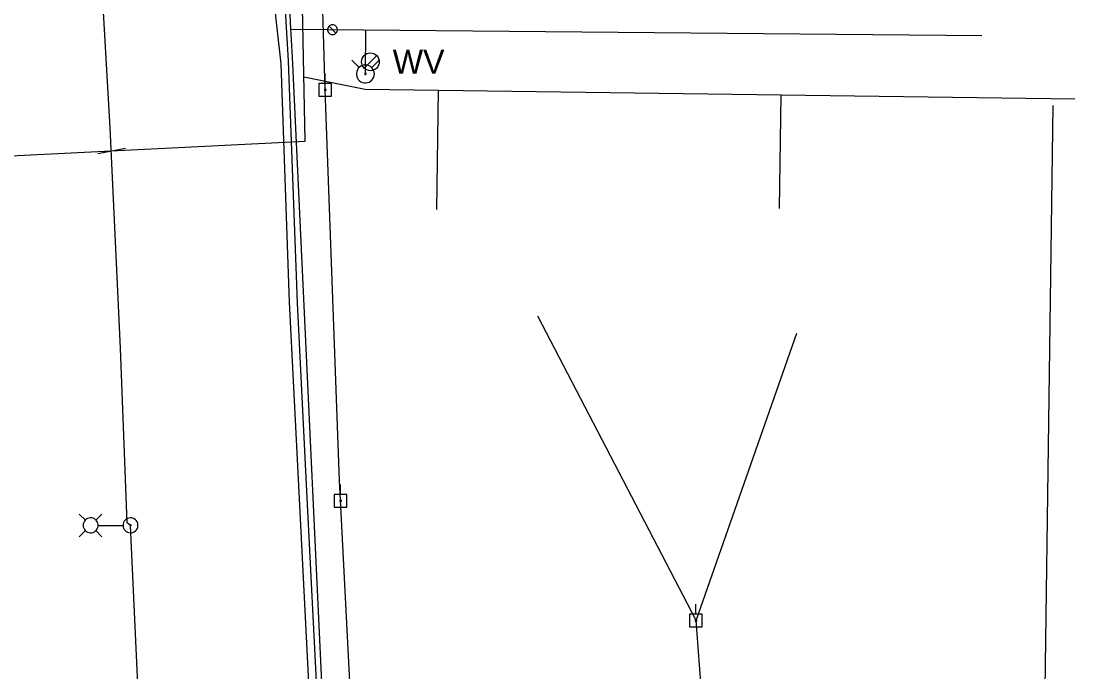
# Model space of a CAD drawing. Extents: x 596028 to 606371, y 330010 to 403088.
# Drawn here: x 604941.1 to 605247.7, y 334511.9 to 334701.3 of the extents above; entities that cross this region are included whole.
import ezdxf

# ---------------------------------------------------------------- set-up
doc = ezdxf.new("R2010")
doc.units = 0
for name, color, linetype in [('E_LTG', 7, 'Continuous'), ('E_LTG_CID', 7, 'Continuous'), ('E_UTL_EPowerPole', 7, 'Continuous'), ('E_UTL_G_UG', 7, 'Continuous'), ('E_UTL_Overhead', 7, 'Continuous'), ('E_UTL_W', 7, 'Continuous'), ('E_UTL_W_UG', 7, 'Continuous'), ('E_UTL_WHydrant', 7, 'Continuous')]:
    doc.layers.add(name, color=color, linetype=linetype)

msp = doc.modelspace()

# ---------------------------------------------------------------- linework, layer by layer
at = {"layer": 'E_LTG'}
for points in [[(604959.78, 334556.06), (604958.01, 334557.84)], [(604959.13, 334554.54), (604959.17, 334554.13), (604959.29, 334553.73), (604959.48, 334553.36), (604959.73, 334553.04), (604960.04, 334552.77), (604960.4, 334552.56), (604960.79, 334552.43), (604961.2, 334552.37), (604961.62, 334552.39), (604962.02, 334552.48), (604962.39, 334552.66), (604962.73, 334552.9), (604963.02, 334553.2), (604963.24, 334553.54), (604963.39, 334553.93), (604963.47, 334554.33), (604963.47, 334554.75), (604963.39, 334555.15), (604963.24, 334555.54), (604963.02, 334555.89), (604962.73, 334556.19), (604962.39, 334556.42), (604962.02, 334556.6), (604961.62, 334556.69), (604961.2, 334556.71), (604960.79, 334556.66), (604960.4, 334556.52), (604960.04, 334556.31), (604959.73, 334556.04), (604959.48, 334555.72), (604959.29, 334555.35), (604959.17, 334554.95), (604959.13, 334554.54)], [(604962.83, 334556.06), (604964.61, 334557.84)], [(604970.73, 334554.54), (604970.77, 334554.13), (604970.89, 334553.73), (604971.08, 334553.36), (604971.34, 334553.04), (604971.65, 334552.77), (604972.01, 334552.56), (604972.4, 334552.43), (604972.81, 334552.37), (604973.22, 334552.39), (604973.62, 334552.48), (604974, 334552.66), (604974.33, 334552.9), (604974.62, 334553.2), (604974.84, 334553.54), (604975, 334553.93), (604975.08, 334554.33), (604975.08, 334554.75), (604975, 334555.15), (604974.84, 334555.54), (604974.62, 334555.89), (604974.33, 334556.19), (604974, 334556.42), (604973.62, 334556.6), (604973.22, 334556.69), (604972.81, 334556.71), (604972.4, 334556.66), (604972.01, 334556.52), (604971.65, 334556.31), (604971.34, 334556.04), (604971.08, 334555.72), (604970.89, 334555.35), (604970.77, 334554.95), (604970.73, 334554.54)], [(604959.78, 334553.02), (604958.01, 334551.24)], [(604962.83, 334553.02), (604964.61, 334551.24)], [(604963.52, 334554.54), (604970.7, 334554.54)], [(604972.74, 334554.54), (604972.75, 334554.51), (604972.76, 334554.48), (604972.77, 334554.45), (604972.79, 334554.43), (604972.81, 334554.41), (604972.84, 334554.39), (604972.87, 334554.38), (604972.9, 334554.37), (604972.93, 334554.38), (604972.96, 334554.38), (604972.99, 334554.4), (604973.02, 334554.42), (604973.04, 334554.44), (604973.06, 334554.46), (604973.07, 334554.49), (604973.08, 334554.53), (604973.08, 334554.56), (604973.07, 334554.59), (604973.06, 334554.62), (604973.04, 334554.64), (604973.02, 334554.67), (604972.99, 334554.68), (604972.96, 334554.7), (604972.93, 334554.71), (604972.9, 334554.71), (604972.87, 334554.7), (604972.84, 334554.69), (604972.81, 334554.68), (604972.79, 334554.66), (604972.77, 334554.63), (604972.76, 334554.6), (604972.75, 334554.57), (604972.74, 334554.54)]]:
    msp.add_lwpolyline(points, dxfattribs=at)
at = {"layer": 'E_LTG_CID'}
msp.add_lwpolyline([(605010.35, 333891.22), (605002.22, 333986.67), (604999.56, 334013), (604995.2, 334088.09), (604992.37, 334163.31), (604990.63, 334201.5), (604987.81, 334245.82), (604984.57, 334308.11), (604981.59, 334376.96), (604977.46, 334456.81), (604974.81, 334512.43), (604972.91, 334554.54), (604971.93, 334555.31), (604969.99, 334606.09), (604967.03, 334670.29), (604963.28, 334734.35)], dxfattribs=at)
at = {"layer": 'E_UTL_EPowerPole'}
for points in [[(605029.52, 334683.16), (605029.52, 334686.07)], [(605031.36, 334683.16), (605027.68, 334683.16)], [(605027.68, 334683.16), (605027.68, 334679.47)], [(605029.79, 334681.31), (605029.79, 334681.36), (605029.77, 334681.4), (605029.75, 334681.44), (605029.73, 334681.48), (605029.69, 334681.51), (605029.65, 334681.53), (605029.61, 334681.55), (605029.56, 334681.55), (605029.52, 334681.55), (605029.48, 334681.54), (605029.43, 334681.52), (605029.4, 334681.5), (605029.37, 334681.46), (605029.34, 334681.42), (605029.32, 334681.38), (605029.32, 334681.34), (605029.32, 334681.29), (605029.32, 334681.25), (605029.34, 334681.21), (605029.37, 334681.17), (605029.4, 334681.13), (605029.43, 334681.11), (605029.48, 334681.09), (605029.52, 334681.08), (605029.56, 334681.08), (605029.61, 334681.08), (605029.65, 334681.1), (605029.69, 334681.12), (605029.73, 334681.15), (605029.75, 334681.19), (605029.77, 334681.23), (605029.79, 334681.27), (605029.79, 334681.31)], [(605031.36, 334679.47), (605031.36, 334683.16)], [(605027.68, 334679.47), (605031.36, 334679.47)], [(605034, 334563.53), (605034, 334566.44)], [(605035.84, 334563.53), (605032.16, 334563.53)], [(605032.16, 334563.53), (605032.16, 334559.84)], [(605034.27, 334561.69), (605034.27, 334561.73), (605034.25, 334561.78), (605034.23, 334561.82), (605034.2, 334561.85), (605034.17, 334561.88), (605034.13, 334561.9), (605034.09, 334561.92), (605034.04, 334561.93), (605034, 334561.92), (605033.95, 334561.91), (605033.91, 334561.89), (605033.87, 334561.87), (605033.84, 334561.83), (605033.82, 334561.8), (605033.8, 334561.75), (605033.79, 334561.71), (605033.79, 334561.66), (605033.8, 334561.62), (605033.82, 334561.58), (605033.84, 334561.54), (605033.87, 334561.51), (605033.91, 334561.48), (605033.95, 334561.46), (605034, 334561.45), (605034.04, 334561.45), (605034.09, 334561.46), (605034.13, 334561.47), (605034.17, 334561.49), (605034.2, 334561.52), (605034.23, 334561.56), (605034.25, 334561.6), (605034.27, 334561.64), (605034.27, 334561.69)], [(605035.84, 334559.84), (605035.84, 334563.53)], [(605032.16, 334559.84), (605035.84, 334559.84)], [(605137.42, 334528.64), (605137.42, 334531.55)], [(605139.26, 334528.64), (605135.57, 334528.64)], [(605135.57, 334528.64), (605135.57, 334524.95)], [(605139.26, 334524.95), (605139.26, 334528.64)], [(605135.57, 334524.95), (605139.26, 334524.95)], [(605137.69, 334526.8), (605137.68, 334526.84), (605137.67, 334526.89), (605137.65, 334526.93), (605137.62, 334526.96), (605137.59, 334526.99), (605137.55, 334527.02), (605137.51, 334527.03), (605137.46, 334527.04), (605137.42, 334527.03), (605137.37, 334527.02), (605137.33, 334527.01), (605137.29, 334526.98), (605137.26, 334526.95), (605137.24, 334526.91), (605137.22, 334526.87), (605137.21, 334526.82), (605137.21, 334526.78), (605137.22, 334526.73), (605137.24, 334526.69), (605137.26, 334526.65), (605137.29, 334526.62), (605137.33, 334526.59), (605137.37, 334526.57), (605137.42, 334526.56), (605137.46, 334526.56), (605137.51, 334526.57), (605137.55, 334526.58), (605137.59, 334526.6), (605137.62, 334526.63), (605137.65, 334526.67), (605137.67, 334526.71), (605137.68, 334526.75), (605137.69, 334526.8)]]:
    msp.add_lwpolyline(points, dxfattribs=at)
at = {"layer": 'E_UTL_G_UG'}
msp.add_line((604815.57, 334656.09), (605023.72, 334666.34), dxfattribs=at)
for points in [[(605023.72, 334666.34), (605022.29, 334739.51), (605020.22, 334807.28), (605015.57, 334937.18), (605010.93, 335100.97), (604997.24, 335379.56)], [(605040.23, 334191.32), (605039.92, 334228.6), (605037.6, 334251), (605035.78, 334288.54), (605033.99, 334330.42), (605029.72, 334400.72), (605027, 334461.53), (605025.04, 334502.92), (605022.08, 334562.25), (605019.16, 334619.47), (605016.73, 334688.85), (605013.32, 334719.29), (605013.33, 334743.69)], [(605040.23, 334191.32), (605039.92, 334228.6), (605037.6, 334251), (605035.78, 334288.54), (605033.99, 334330.42), (605029.72, 334400.72), (605027, 334461.53), (605025.04, 334502.92), (605022.08, 334562.25), (605019.16, 334619.47), (605016.73, 334688.85), (605013.32, 334719.29), (605013.33, 334743.69)], [(605051.05, 333995.08), (605049.47, 334015.72), (605046.07, 334056.96), (605044.47, 334091.26), (605041.93, 334140.57), (605039.98, 334174.15), (605041.91, 334191.85), (605041.77, 334227.61), (605040.14, 334251.24), (605037.95, 334288.67), (605035.85, 334330.32), (605032.15, 334401.1), (605029.33, 334461.67), (605027.31, 334503.35), (605024.31, 334562.57), (605021.46, 334619.32), (605018.89, 334689.8), (605016.63, 334727.49)], [(605023.35, 334685.07), (605041.16, 334681.48), (605247.7, 334678.68)], [(605062.06, 334646.49), (605062.54, 334681.19)], [(605161.77, 334646.73), (605162.23, 334679.84)], [(605237.77, 334414.73), (605241.39, 334676.77)], [(604963.41, 334662.8), (604971.42, 334664.33)]]:
    msp.add_lwpolyline(points, dxfattribs=at)
at = {"layer": 'E_UTL_Overhead'}
for p, q in [((605137.45, 334526.81), (605091.38, 334615.44)), ((605137.45, 334526.81), (605166.81, 334610.52)), ((605144.8, 334431.52), (605137.45, 334526.81))]:
    msp.add_line(p, q, dxfattribs=at)
msp.add_lwpolyline([(605060.82, 334038.02), (605055.03, 334170.54), (605046.79, 334308.95), (605039.96, 334446.59), (605033.68, 334567.58), (605029.55, 334681.31), (605027.59, 334747.04), (605025.74, 334817.42), (605020.39, 334948.8), (605014.12, 335115.1), (605007.91, 335297.38), (604985.32, 335465.29), (604968.51, 335602.26), (604952.43, 335708.38), (604942.9, 335774.97)], dxfattribs=at)
at = {"layer": 'E_UTL_W'}
for points in [[(605031.68, 334700.26), (605031.41, 334700.23), (605031.15, 334700.15), (605030.91, 334700.03), (605030.7, 334699.86), (605030.52, 334699.66), (605030.38, 334699.42), (605030.29, 334699.17), (605030.26, 334698.9), (605030.27, 334698.63), (605030.33, 334698.36), (605030.44, 334698.12), (605030.6, 334697.9), (605030.8, 334697.71), (605031.03, 334697.56), (605031.28, 334697.46), (605031.54, 334697.41), (605031.82, 334697.41), (605032.08, 334697.46), (605032.33, 334697.56), (605032.56, 334697.71), (605032.76, 334697.9), (605032.91, 334698.12), (605033.03, 334698.36), (605033.09, 334698.63), (605033.1, 334698.9), (605033.07, 334699.17), (605032.98, 334699.42), (605032.84, 334699.66), (605032.66, 334699.86), (605032.45, 334700.03), (605032.21, 334700.15), (605031.95, 334700.23), (605031.68, 334700.26)], [(605032.69, 334697.82), (605030.67, 334699.84)], [(605040.88, 334687.65), (605044.54, 334691.31)]]:
    msp.add_lwpolyline(points, dxfattribs=at)
msp.add_circle((605042.71, 334689.48), 2.59, dxfattribs=at)
at = {"layer": 'E_UTL_W_UG'}
for points in [[(605020.06, 334690.83), (605019.46, 334700.94), (605018.55, 334724.79)], [(605019.54, 334698.94), (605220.62, 334697.09)], [(605041.25, 334685.96), (605041.37, 334698.74)], [(605043.15, 334198.7), (605020.06, 334690.83)]]:
    msp.add_lwpolyline(points, dxfattribs=at)
at = {"layer": 'E_UTL_WHydrant'}
for points in [[(605039.42, 334687.8), (605037.27, 334689.94)], [(605043.87, 334685.96), (605043.83, 334686.46), (605043.68, 334686.94), (605043.46, 334687.38), (605043.15, 334687.77), (605042.77, 334688.1), (605042.34, 334688.35), (605041.87, 334688.51), (605041.37, 334688.58), (605040.88, 334688.56), (605040.39, 334688.44), (605039.94, 334688.23), (605039.53, 334687.94), (605039.19, 334687.58), (605038.92, 334687.16), (605038.73, 334686.7), (605038.64, 334686.21), (605038.64, 334685.71), (605038.73, 334685.22), (605038.92, 334684.76), (605039.19, 334684.34), (605039.53, 334683.98), (605039.94, 334683.69), (605040.39, 334683.48), (605040.88, 334683.36), (605041.37, 334683.34), (605041.87, 334683.41), (605042.34, 334683.58), (605042.77, 334683.82), (605043.15, 334684.15), (605043.46, 334684.54), (605043.68, 334684.99), (605043.83, 334685.46), (605043.87, 334685.96)], [(605043.09, 334687.8), (605045.23, 334689.94)], [(605041.45, 334685.96), (605041.45, 334686), (605041.44, 334686.04), (605041.42, 334686.07), (605041.39, 334686.1), (605041.37, 334686.12), (605041.33, 334686.14), (605041.3, 334686.16), (605041.26, 334686.16), (605041.22, 334686.16), (605041.18, 334686.15), (605041.15, 334686.13), (605041.12, 334686.11), (605041.09, 334686.08), (605041.07, 334686.05), (605041.06, 334686.02), (605041.05, 334685.98), (605041.05, 334685.94), (605041.06, 334685.9), (605041.07, 334685.87), (605041.09, 334685.84), (605041.12, 334685.81), (605041.15, 334685.79), (605041.18, 334685.77), (605041.22, 334685.76), (605041.26, 334685.76), (605041.3, 334685.77), (605041.33, 334685.78), (605041.37, 334685.8), (605041.39, 334685.82), (605041.42, 334685.85), (605041.44, 334685.89), (605041.45, 334685.92), (605041.45, 334685.96)]]:
    msp.add_lwpolyline(points, dxfattribs=at)

# ---------------------------------------------------------------- texts
at = {"layer": 'E_UTL_W'}
msp.add_text('WV', height=7, dxfattribs=at).set_placement((605049.19, 334685.98))

doc.saveas('drawing.dxf')
